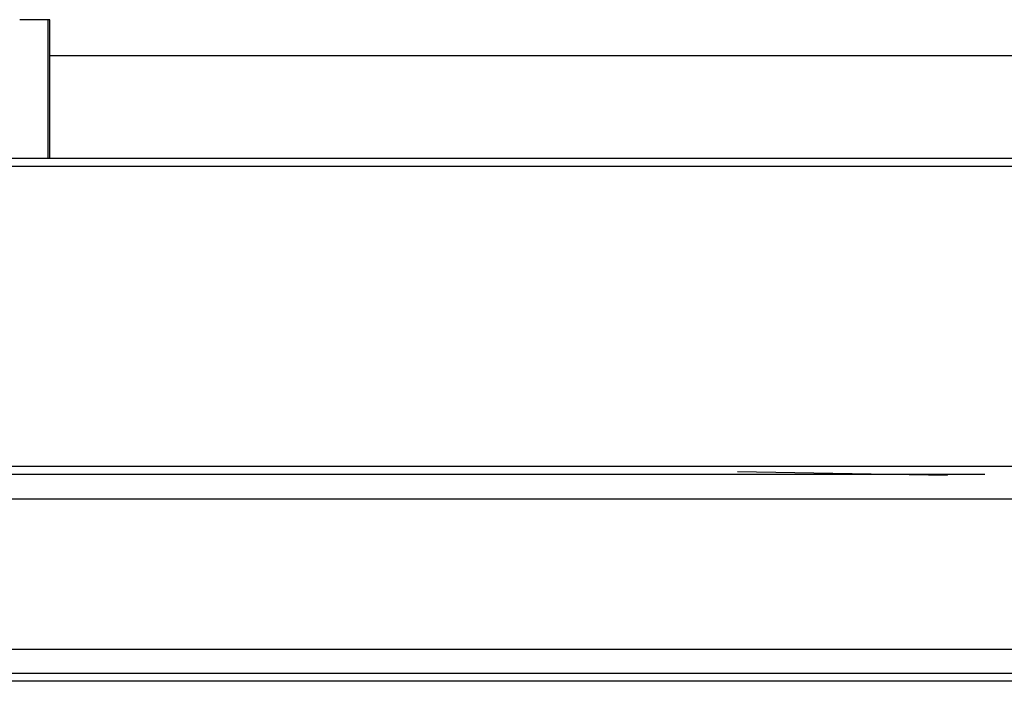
# Model space of a CAD drawing. Header units: millimetres. Extents: x -1108 to 3135, y -1596 to 860.
# Tile 647 of 649: x 1088 to 1150, y 81 to 123. Entities that reach past the tile are written whole.
import ezdxf
from ezdxf.lldxf.tags import DXFTag

# ---------------------------------------------------------------- set-up
doc = ezdxf.new("R2010")
doc.units = ezdxf.units.MM
doc.layers.get('0').update_dxf_attribs({"linetype": 'CONTINUOUS'})
tags = doc.linetypes.add('DASHED', pattern=[25.72, 12.86, -12.86]).pattern_tags.tags
tags[6:7] = [DXFTag(74, 4), DXFTag(75, 0), DXFTag(340, '0'), DXFTag(46, 0.0), DXFTag(50, 0.0), DXFTag(44, 0.0), DXFTag(45, 0.0)]
tags[4:5] = [DXFTag(74, 4), DXFTag(75, 0), DXFTag(340, '0'), DXFTag(46, 0.0), DXFTag(50, 0.0), DXFTag(44, 0.0), DXFTag(45, 0.0)]

msp = doc.modelspace()

# ---------------------------------------------------------------- linework, layer by layer
at = {"linetype": 'Continuous'}
for p, q in [((1089.558, 122.765), (1087.758, 122.765)), ((1089.558, 114.015), (1089.558, 122.765)), ((1089.658, 122.765), (1089.558, 122.765)), ((1089.658, 114.015), (1089.658, 122.765)), ((1089.66, 120.515), (1155.048, 120.516)), ((1153.482, 114.016), (890.308, 114.015)), ((1148.796, 94.565), (890.308, 94.565)), ((1230.308, 94.565), (1148.796, 94.565)), ((1146.013, 83.016), (890.308, 83.015)), ((1230.308, 83.016), (1146.013, 83.016)), ((1145.531, 81.016), (890.308, 81.015)), ((1230.308, 81.016), (1145.531, 81.016))]:
    msp.add_line(p, q, dxfattribs=at)
msp.add_line((802.308, 113.515), (1244.308, 113.515))
at = {"linetype": 'DASHED'}
for p, q in [((1133.058, 94.247), (1146.308, 94.015)), ((1148.302, 92.516), (890.308, 92.515)), ((1230.308, 92.516), (1148.302, 92.516)), ((1145.651, 81.516), (890.308, 81.515)), ((1230.308, 81.516), (1145.651, 81.516))]:
    msp.add_line(p, q, dxfattribs=at)
at = {"linetype": 'Continuous'}
msp.add_open_spline([(1148.675, 94.065), (890.308, 94.065)], degree=1, dxfattribs=at)

doc.saveas('drawing.dxf')
